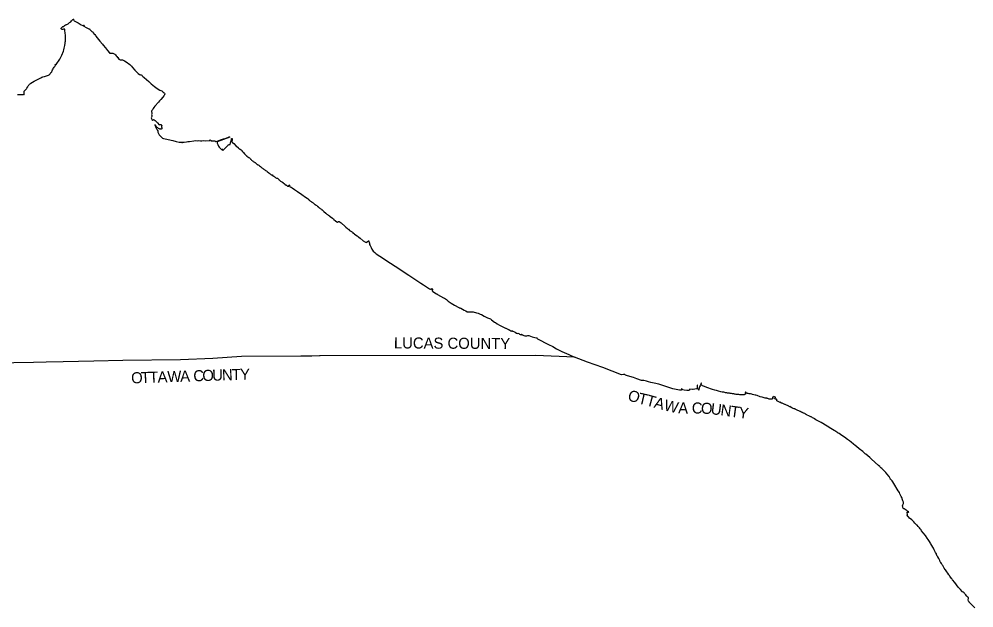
# Model space of a CAD drawing. Extents: x 1443599 to 1910620, y 1028088 to 1361369.
# Drawn here: x 1735222 to 1821278, y 1298088 to 1351178 of the extents above; entities that cross this region are included whole.
import ezdxf

# ---------------------------------------------------------------- set-up
doc = ezdxf.new("R2010")
doc.units = 0
doc.layers.add('GM_X_Adjacent_County', color=7, linetype='Continuous')
doc.layers.add('GM_X_Adjacent_County_Text', color=7, linetype='Continuous')

msp = doc.modelspace()

# ---------------------------------------------------------------- linework, layer by layer
at = {"layer": 'GM_X_Adjacent_County'}
for points in [[(1735083, 1344383), (1735297, 1344374), (1735430, 1344380), (1735581, 1344393), (1735624, 1344384), (1735641, 1344362), (1735665, 1344366), (1735673, 1344391), (1735676, 1344422), (1735665, 1344519), (1735664, 1344599), (1735686, 1344671), (1735725, 1344746), (1735814, 1344839), (1735880, 1344901), (1735924, 1344944), (1736011, 1345079), (1736021, 1345109), (1736031, 1345148), (1736054, 1345172), (1736056, 1345187), (1736060, 1345201), (1736098, 1345229), (1736129, 1345278), (1736160, 1345300), (1736220, 1345346), (1736293, 1345403), (1736443, 1345492), (1736595, 1345568), (1737013, 1345803), (1737176, 1345888), (1737264, 1345934), (1737352, 1345970), (1737504, 1346014), (1737771, 1346087), (1737861, 1346108), (1737929, 1346143), (1738014, 1346246), (1738058, 1346310), (1738094, 1346361), (1738161, 1346418), (1738176, 1346448), (1738204, 1346526), (1738244, 1346604), (1738289, 1346696), (1738337, 1346766), (1738392, 1346833), (1738441, 1346911), (1738485, 1346970), (1738489, 1346989), (1738476, 1347010), (1738463, 1347039), (1738470, 1347073), (1738488, 1347088), (1738510, 1347092), (1738541, 1347081), (1738555, 1347081), (1738617, 1347159), (1738834, 1347465), (1738887, 1347562), (1739063, 1347915), (1739217, 1348282), (1739245, 1348405), (1739285, 1348563), (1739338, 1348783), (1739374, 1349007), (1739387, 1349111), (1739395, 1349190), (1739407, 1349335), (1739405, 1349657), (1739381, 1349982), (1739356, 1350088), (1739334, 1350162), (1739329, 1350253), (1739324, 1350264), (1739286, 1350289), (1739237, 1350258), (1739157, 1350241), (1739103, 1350242), (1739058, 1350264), (1739023, 1350305), (1739018, 1350356), (1739031, 1350389), (1739071, 1350444), (1739098, 1350457), (1739156, 1350495), (1739209, 1350508), (1739245, 1350511), (1739281, 1350533), (1739324, 1350587), (1739423, 1350673), (1739453, 1350692), (1739510, 1350691), (1739571, 1350713), (1739639, 1350757), (1739675, 1350769), (1739758, 1350856), (1739818, 1350908), (1739871, 1350939), (1739952, 1351025), (1740058, 1351133), (1740116, 1351173), (1740138, 1351178), (1740142, 1351153), (1740133, 1351130), (1740126, 1351105), (1740145, 1351074), (1740200, 1351008), (1740534, 1350828), (1740809, 1350665), (1740974, 1350590), (1741017, 1350581), (1741039, 1350603), (1741063, 1350632), (1741075, 1350630), (1741075, 1350618), (1741056, 1350579), (1741071, 1350543), (1741274, 1350432), (1741509, 1350286), (1741531, 1350286), (1741557, 1350286), (1741567, 1350267), (1741583, 1350240), (1741702, 1350144), (1741787, 1350069), (1741806, 1350059), (1741839, 1350053), (1741850, 1350044), (1741861, 1350008), (1741912, 1349937), (1741998, 1349825), (1742015, 1349817), (1742031, 1349817), (1742044, 1349778), (1742097, 1349707), (1742146, 1349641), (1742259, 1349500), (1742512, 1349182), (1742724, 1348925), (1742808, 1348825), (1742997, 1348573), (1743181, 1348344), (1743355, 1348128), (1743368, 1348115), (1743397, 1348114), (1743498, 1348115), (1743598, 1348107), (1743675, 1348094), (1743780, 1348058), (1743856, 1348012), (1743918, 1347957), (1743978, 1347876), (1744018, 1347807), (1744093, 1347723), (1744120, 1347703), (1744214, 1347576), (1744236, 1347553), (1744275, 1347530), (1744324, 1347517), (1744461, 1347510), (1744527, 1347501), (1744598, 1347477), (1744734, 1347399), (1744877, 1347324), (1745007, 1347240), (1745085, 1347181), (1745194, 1347080), (1745365, 1346920), (1745447, 1346820), (1745667, 1346571), (1745771, 1346449), (1745853, 1346369), (1745952, 1346271), (1746067, 1346190), (1746118, 1346179), (1746172, 1346162), (1746222, 1346139), (1746274, 1346108), (1746323, 1346064), (1746363, 1346015), (1746474, 1345930), (1746486, 1345917), (1746702, 1345731), (1746915, 1345541), (1747035, 1345434), (1747123, 1345347), (1747431, 1345104), (1747670, 1344914), (1747913, 1344763), (1747985, 1344740), (1748075, 1344696), (1748206, 1344596), (1748293, 1344524), (1748320, 1344490), (1748352, 1344428), (1748353, 1344402), (1748334, 1344371), (1748314, 1344336), (1748298, 1344292), (1748280, 1344261), (1748187, 1344150), (1747986, 1343933), (1747935, 1343878), (1747883, 1343799), (1747789, 1343692), (1747460, 1343339), (1747356, 1343213), (1747312, 1343125), (1747278, 1343025), (1747222, 1342976), (1747193, 1342936), (1747167, 1342871), (1747154, 1342828), (1747172, 1342748), (1747182, 1342708), (1747185, 1342632), (1747162, 1342572), (1747186, 1342479), (1747184, 1342403), (1747159, 1342344), (1747135, 1342282), (1747146, 1342201), (1747198, 1342088), (1747252, 1342057), (1747279, 1342062), (1747288, 1342085), (1747308, 1342107), (1747347, 1342114), (1747407, 1342088), (1747471, 1342035), (1747570, 1341939), (1747610, 1341900), (1747666, 1341842), (1747698, 1341818), (1747726, 1341809), (1747755, 1341785), (1747761, 1341752), (1747782, 1341726), (1747801, 1341690), (1747822, 1341681), (1747832, 1341663), (1747852, 1341650), (1747854, 1341630), (1747862, 1341628), (1747874, 1341638), (1747902, 1341664), (1747955, 1341685), (1748000, 1341685), (1748015, 1341676), (1748020, 1341651), (1748041, 1341635), (1748061, 1341625), (1748084, 1341597), (1748097, 1341581), (1748090, 1341567), (1748081, 1341567), (1748062, 1341548), (1748050, 1341502), (1748050, 1341473), (1748064, 1341436), (1748082, 1341395), (1748101, 1341346), (1748097, 1341337), (1748092, 1341319), (1748095, 1341305), (1748077, 1341288), (1748055, 1341272), (1748044, 1341267), (1748037, 1341258), (1748020, 1341261), (1748008, 1341270), (1747922, 1341267), (1747898, 1341267), (1747870, 1341277), (1747851, 1341277), (1747800, 1341315), (1747729, 1341359), (1747716, 1341373), (1747672, 1341412), (1747618, 1341460), (1747575, 1341522), (1747521, 1341588), (1747493, 1341635), (1747468, 1341664), (1747459, 1341682), (1747447, 1341678), (1747455, 1341657), (1747464, 1341611), (1747472, 1341586), (1747494, 1341549), (1747513, 1341489), (1747540, 1341409), (1747582, 1341352), (1747581, 1341336), (1747611, 1341296), (1747646, 1341244), (1747652, 1341225), (1747694, 1341147), (1747745, 1341044), (1747723, 1341015), (1747717, 1341000), (1747721, 1340982), (1747754, 1340925), (1747858, 1340752), (1747986, 1340605), (1748148, 1340452), (1748224, 1340399), (1748525, 1340356), (1748665, 1340320), (1749068, 1340232), (1749392, 1340147), (1749637, 1340094), (1749754, 1340080), (1749799, 1340087), (1749867, 1340094), (1749891, 1340094), (1749921, 1340091), (1749925, 1340083), (1749892, 1340064), (1749904, 1340064), (1749935, 1340064), (1749971, 1340073), (1750113, 1340086), (1750320, 1340120), (1750436, 1340134), (1750593, 1340145), (1750970, 1340202), (1751108, 1340218), (1751311, 1340213), (1751407, 1340217), (1751567, 1340209), (1751685, 1340210), (1751801, 1340217), (1752000, 1340207), (1752399, 1340219), (1752410, 1340220), (1752423, 1340271), (1752432, 1340284), (1752456, 1340288), (1752480, 1340275), (1752494, 1340257), (1752500, 1340227), (1752513, 1340215), (1752726, 1340210), (1752786, 1340211), (1752871, 1340188), (1752925, 1340152), (1752956, 1340139), (1753070, 1340159), (1753387, 1340279), (1753643, 1340375), (1753879, 1340452), (1754161, 1340565), (1754178, 1340567), (1754200, 1340556), (1754209, 1340543), (1754201, 1340523), (1753082, 1340109), (1753075, 1340100), (1753068, 1340074), (1753087, 1339988), (1753123, 1339871), (1753185, 1339731), (1753265, 1339621), (1753459, 1339433), (1753491, 1339422), (1753524, 1339433), (1753550, 1339455), (1753570, 1339457), (1753578, 1339444), (1753550, 1339413), (1753547, 1339369), (1753586, 1339333), (1753618, 1339355), (1753635, 1339377), (1753745, 1339472), (1753953, 1339687), (1754001, 1339740), (1754067, 1339825), (1754103, 1339862), (1754135, 1339883), (1754256, 1339871), (1754302, 1340145), (1754328, 1340185), (1754344, 1340209), (1754362, 1340329), (1754377, 1340401), (1754387, 1340412), (1754412, 1340419), (1754428, 1340408), (1754430, 1340370), (1754414, 1340280), (1754396, 1340111), (1754408, 1340098), (1754465, 1340054), (1754572, 1339949), (1754798, 1339723), (1754925, 1339616), (1754940, 1339609), (1754967, 1339601), (1754976, 1339585), (1754998, 1339551), (1755038, 1339520), (1755064, 1339486), (1755078, 1339473), (1755112, 1339451), (1755142, 1339442), (1755227, 1339380), (1755279, 1339364), (1755293, 1339349), (1755310, 1339314), (1755359, 1339242), (1755399, 1339207), (1755399, 1339190), (1755439, 1339152), (1755522, 1339061), (1755541, 1339056), (1755541, 1339034), (1755595, 1338980), (1755708, 1338860), (1755740, 1338848), (1755736, 1338836), (1755759, 1338809), (1755925, 1338708), (1755973, 1338675), (1756028, 1338631), (1756054, 1338600), (1756084, 1338553), (1756111, 1338547), (1756106, 1338538), (1756138, 1338504), (1756183, 1338459), (1756218, 1338434), (1756245, 1338429), (1756245, 1338415), (1756276, 1338380), (1756325, 1338350), (1756371, 1338317), (1756428, 1338275), (1756466, 1338254), (1756488, 1338237), (1756535, 1338206), (1756559, 1338186), (1756584, 1338158), (1756614, 1338138), (1756642, 1338131), (1756647, 1338113), (1756692, 1338075), (1756721, 1338067), (1756727, 1338052), (1756760, 1338026), (1756816, 1337996), (1756860, 1337970), (1756885, 1337941), (1756975, 1337877), (1757101, 1337770), (1757151, 1337739), (1757171, 1337738), (1757227, 1337686), (1757261, 1337673), (1757274, 1337676), (1757323, 1337620), (1757379, 1337585), (1757400, 1337579), (1757443, 1337535), (1757517, 1337490), (1757567, 1337434), (1757727, 1337313), (1757782, 1337256), (1757850, 1337233), (1757887, 1337203), (1757944, 1337148), (1757982, 1337121), (1758000, 1337136), (1758018, 1337129), (1758090, 1337047), (1758150, 1337009), (1758169, 1337028), (1758198, 1337006), (1758253, 1336953), (1758304, 1336914), (1758315, 1336921), (1758333, 1336902), (1758373, 1336852), (1758411, 1336827), (1758434, 1336826), (1758475, 1336833), (1758501, 1336832), (1758588, 1336740), (1758610, 1336722), (1758634, 1336722), (1758640, 1336716), (1758632, 1336704), (1758696, 1336642), (1758794, 1336578), (1758896, 1336496), (1758917, 1336491), (1758932, 1336489), (1758962, 1336463), (1758990, 1336451), (1759011, 1336450), (1759036, 1336408), (1759115, 1336345), (1759142, 1336328), (1759178, 1336286), (1759283, 1336209), (1759313, 1336201), (1759345, 1336176), (1759414, 1336127), (1759479, 1336113), (1759529, 1336118), (1759548, 1336151), (1759565, 1336222), (1759586, 1336214), (1759585, 1336133), (1759613, 1336081), (1759637, 1336051), (1759702, 1336029), (1759732, 1336022), (1759833, 1335964), (1760037, 1335820), (1760126, 1335762), (1760309, 1335641), (1760702, 1335365), (1761047, 1335136), (1761192, 1335037), (1761265, 1334980), (1761282, 1334955), (1761308, 1334902), (1761320, 1334899), (1761360, 1334873), (1761377, 1334859), (1761407, 1334832), (1761458, 1334783), (1761480, 1334773), (1761553, 1334717), (1761596, 1334684), (1761613, 1334675), (1761630, 1334678), (1761659, 1334653), (1761723, 1334597), (1761749, 1334584), (1761794, 1334556), (1761850, 1334499), (1761890, 1334474), (1761911, 1334464), (1762000, 1334387), (1762045, 1334365), (1762093, 1334327), (1762131, 1334290), (1762162, 1334273), (1762183, 1334255), (1762250, 1334189), (1762281, 1334175), (1762302, 1334171), (1762342, 1334137), (1762371, 1334106), (1762417, 1334070), (1762447, 1334052), (1762468, 1334028), (1762521, 1333991), (1762546, 1333983), (1762545, 1333965), (1762569, 1333937), (1762627, 1333887), (1762681, 1333821), (1762853, 1333678), (1762954, 1333590), (1763015, 1333555), (1763063, 1333530), (1763100, 1333501), (1763185, 1333429), (1763213, 1333420), (1763269, 1333385), (1763472, 1333235), (1763545, 1333170), (1763597, 1333101), (1763731, 1332981), (1763858, 1332883), (1763926, 1332860), (1763956, 1332863), (1763975, 1332892), (1763998, 1332915), (1764037, 1332928), (1764073, 1332920), (1764252, 1332793), (1764613, 1332486), (1764675, 1332416), (1764826, 1332295), (1764863, 1332274), (1764893, 1332238), (1764912, 1332230), (1765015, 1332131), (1765121, 1332046), (1765176, 1332014), (1765221, 1332001), (1765276, 1331957), (1765283, 1331935), (1765408, 1331838), (1765463, 1331785), (1765677, 1331626), (1765782, 1331545), (1765804, 1331542), (1765842, 1331502), (1765960, 1331412), (1766247, 1331192), (1766453, 1331055), (1766505, 1331041), (1766542, 1331065), (1766686, 1331167), (1766715, 1331185), (1766732, 1331184), (1766745, 1331154), (1766786, 1331017), (1766827, 1330927), (1766819, 1330909), (1766810, 1330889), (1766809, 1330869), (1766858, 1330765), (1766941, 1330582), (1766970, 1330507), (1767005, 1330431), (1767062, 1330343), (1767141, 1330259), (1767291, 1330122), (1767407, 1330025), (1768075, 1329585), (1768278, 1329453), (1768684, 1329176), (1769130, 1328895), (1770357, 1328081), (1771440, 1327362), (1771660, 1327210), (1772219, 1326848), (1772265, 1326835), (1772297, 1326837), (1772327, 1326857), (1772382, 1326819), (1772398, 1326819), (1772419, 1326818), (1772410, 1326845), (1772409, 1326861), (1772421, 1326880), (1772438, 1326881), (1772475, 1326838), (1772483, 1326772), (1772470, 1326738), (1772458, 1326698), (1772460, 1326669), (1772522, 1326618), (1772848, 1326412), (1772876, 1326407), (1772891, 1326382), (1772937, 1326344), (1773209, 1326194), (1773470, 1326047), (1773553, 1326008), (1773752, 1325889), (1773839, 1325802), (1773904, 1325739), (1773990, 1325678), (1774157, 1325575), (1774470, 1325383), (1774848, 1325161), (1774893, 1325157), (1774953, 1325152), (1775045, 1325107), (1775327, 1324938), (1775493, 1324861), (1775610, 1324798), (1775660, 1324779), (1775775, 1324779), (1775952, 1324792), (1776010, 1324792), (1776134, 1324770), (1776447, 1324693), (1776587, 1324652), (1776651, 1324643), (1776777, 1324584), (1776884, 1324531), (1777136, 1324399), (1777435, 1324254), (1777708, 1324150), (1777804, 1324062), (1778083, 1323861), (1778156, 1323816), (1778316, 1323703), (1778525, 1323580), (1778814, 1323428), (1779076, 1323309), (1779085, 1323320), (1779153, 1323279), (1779211, 1323246), (1779262, 1323221), (1779310, 1323199), (1779357, 1323190), (1779353, 1323178), (1779440, 1323135), (1779535, 1323077), (1779618, 1323045), (1779642, 1323085), (1779717, 1323025), (1779881, 1322967), (1779918, 1322940), (1780048, 1322849), (1780174, 1322815), (1780191, 1322854), (1780248, 1322815), (1780329, 1322777), (1780397, 1322738), (1780457, 1322730), (1780476, 1322751), (1780486, 1322768), (1780504, 1322774), (1780508, 1322753), (1780526, 1322722), (1780586, 1322695), (1780727, 1322649), (1780800, 1322621), (1780878, 1322610), (1780992, 1322634), (1781086, 1322648), (1781161, 1322637), (1781452, 1322533), (1781693, 1322468), (1781837, 1322447), (1781875, 1322433), (1781912, 1322406), (1781960, 1322350), (1781996, 1322310), (1782067, 1322274), (1782232, 1322197), (1782631, 1321994), (1782949, 1321841), (1783314, 1321650), (1783652, 1321438), (1784150, 1321195), (1784774, 1320930), (1785294, 1320689), (1781799, 1320847), (1762345, 1320806), (1762296, 1320805), (1761604, 1320795), (1761238, 1320794), (1760933, 1320790), (1760605, 1320782), (1755256, 1320749), (1752697, 1320573), (1749761, 1320453), (1744562, 1320404), (1741970, 1320347), (1739195, 1320288), (1737664, 1320254), (1736524, 1320223), (1731165, 1320122)], [(1787832, 1319750), (1786447, 1320242), (1785294, 1320689), (1781799, 1320847), (1762345, 1320806), (1762296, 1320805), (1761604, 1320795), (1761238, 1320794), (1760933, 1320790), (1760605, 1320782), (1755256, 1320749), (1752697, 1320573), (1749761, 1320453), (1744562, 1320404), (1741970, 1320347), (1739195, 1320288), (1737664, 1320254), (1736524, 1320223), (1731165, 1320122)], [(1821350, 1298088), (1821260, 1298184), (1821062, 1298383), (1821007, 1298447), (1820947, 1298510), (1820889, 1298579), (1820859, 1298619), (1820853, 1298635), (1820809, 1298679), (1820786, 1298696), (1820774, 1298821), (1820780, 1298940), (1820778, 1298990), (1820765, 1299030), (1820744, 1299061), (1820642, 1299126), (1820609, 1299184), (1820561, 1299253), (1820459, 1299353), (1820419, 1299401), (1820404, 1299446), (1820323, 1299506), (1820262, 1299516), (1820212, 1299556), (1820062, 1299741), (1819933, 1299886), (1819874, 1299963), (1819701, 1300169), (1819546, 1300378), (1819352, 1300622), (1819309, 1300670), (1819273, 1300739), (1819123, 1300944), (1819068, 1301006), (1819016, 1301075), (1818926, 1301215), (1818837, 1301342), (1818764, 1301443), (1818714, 1301511), (1818678, 1301549), (1818593, 1301668), (1818559, 1301726), (1818503, 1301841), (1818465, 1301914), (1818428, 1301966), (1818350, 1302090), (1818290, 1302186), (1818252, 1302257), (1818209, 1302348), (1818175, 1302415), (1818117, 1302540), (1818021, 1302703), (1817981, 1302764), (1817914, 1302912), (1817897, 1302956), (1817827, 1303069), (1817762, 1303211), (1817735, 1303256), (1817701, 1303334), (1817672, 1303409), (1817637, 1303474), (1817587, 1303551), (1817495, 1303706), (1817405, 1303871), (1817376, 1303939), (1817289, 1304061), (1817162, 1304252), (1817070, 1304375), (1816910, 1304604), (1816717, 1304854), (1816566, 1305043), (1816513, 1305121), (1816437, 1305216), (1816367, 1305305), (1816264, 1305413), (1816161, 1305535), (1816108, 1305592), (1815968, 1305733), (1815852, 1305840), (1815670, 1306015), (1815486, 1306186), (1815383, 1306285), (1815337, 1306322), (1815315, 1306370), (1815258, 1306441), (1815265, 1306476), (1815279, 1306498), (1815282, 1306531), (1815265, 1306654), (1815253, 1306701), (1815258, 1306719), (1815267, 1306729), (1815291, 1306741), (1815306, 1306741), (1815320, 1306726), (1815343, 1306726), (1815362, 1306731), (1815376, 1306724), (1815394, 1306720), (1815405, 1306741), (1815404, 1306755), (1815395, 1306763), (1815379, 1306761), (1815359, 1306764), (1815339, 1306769), (1815317, 1306786), (1815286, 1306823), (1815234, 1306873), (1815169, 1306915), (1815081, 1306974), (1815022, 1307012), (1814973, 1307031), (1814923, 1307043), (1814890, 1307050), (1814845, 1307330), (1814872, 1307347), (1814883, 1307392), (1814905, 1307440), (1814933, 1307493), (1814942, 1307543), (1814935, 1307595), (1814925, 1307630), (1814878, 1307736), (1814841, 1307835), (1814775, 1308038), (1814735, 1308127), (1814612, 1308366), (1814560, 1308479), (1814464, 1308649), (1814372, 1308798), (1814145, 1309167), (1813963, 1309460), (1813911, 1309535), (1813829, 1309637), (1813798, 1309668), (1813775, 1309675), (1813749, 1309706), (1813730, 1309752), (1813714, 1309824), (1813642, 1309927), (1813423, 1310184), (1813331, 1310295), (1813263, 1310378), (1813131, 1310515), (1812973, 1310668), (1812900, 1310726), (1812833, 1310779), (1812787, 1310824), (1812673, 1310939), (1812385, 1311201), (1812013, 1311531), (1811899, 1311637), (1811713, 1311797), (1811543, 1311941), (1811478, 1311991), (1811253, 1312177), (1810937, 1312437), (1810694, 1312637), (1810584, 1312732), (1810433, 1312852), (1810227, 1313026), (1810063, 1313153), (1809890, 1313283), (1809626, 1313480), (1809364, 1313643), (1809129, 1313803), (1809058, 1313851), (1809051, 1313874), (1808997, 1313907), (1808976, 1313903), (1808914, 1313943), (1808733, 1314050), (1808737, 1314068), (1808707, 1314086), (1808688, 1314074), (1808522, 1314166), (1808380, 1314267), (1808048, 1314469), (1807512, 1314798), (1807045, 1315060), (1806918, 1315140), (1806883, 1315173), (1806813, 1315193), (1806721, 1315240), (1806662, 1315278), (1806624, 1315311), (1806583, 1315321), (1806415, 1315408), (1806262, 1315480), (1806216, 1315501), (1806170, 1315530), (1806133, 1315561), (1806123, 1315567), (1806103, 1315570), (1806029, 1315607), (1805963, 1315640), (1805945, 1315646), (1805914, 1315657), (1805862, 1315686), (1805826, 1315698), (1805789, 1315708), (1805734, 1315732), (1805698, 1315757), (1805675, 1315772), (1805642, 1315786), (1805618, 1315806), (1805570, 1315816), (1805488, 1315852), (1805411, 1315887), (1805373, 1315913), (1805376, 1315933), (1805349, 1315927), (1805287, 1315952), (1805234, 1315980), (1805200, 1315989), (1805188, 1316008), (1805165, 1316015), (1805129, 1316040), (1805113, 1316036), (1805099, 1316028), (1805082, 1316028), (1805068, 1316029), (1804978, 1316078), (1804933, 1316100), (1804899, 1316114), (1804877, 1316126), (1804858, 1316129), (1804847, 1316134), (1804841, 1316145), (1804833, 1316166), (1804781, 1316198), (1804703, 1316233), (1804671, 1316231), (1804594, 1316264), (1804262, 1316415), (1804243, 1316433), (1804182, 1316454), (1803991, 1316548), (1803967, 1316549), (1803939, 1316557), (1803905, 1316580), (1803871, 1316587), (1803858, 1316598), (1803855, 1316621), (1803839, 1316628), (1803820, 1316624), (1803796, 1316620), (1803767, 1316631), (1803701, 1316666), (1803625, 1316707), (1803563, 1316730), (1803530, 1316760), (1803529, 1316777), (1803520, 1316819), (1803520, 1316853), (1803515, 1316877), (1803506, 1316887), (1803488, 1316901), (1803456, 1316910), (1803425, 1316910), (1803391, 1316913), (1803372, 1316916), (1803353, 1316937), (1803339, 1316960), (1803339, 1316969), (1803340, 1316990), (1803359, 1317016), (1803379, 1317036), (1803384, 1317052), (1803384, 1317077), (1803379, 1317087), (1803288, 1317130), (1803276, 1317149), (1803275, 1317161), (1803265, 1317165), (1803242, 1317149), (1803175, 1317094), (1803159, 1317085), (1803145, 1317085), (1803126, 1317085), (1803118, 1317076), (1803111, 1317068), (1803144, 1316961), (1803115, 1316936), (1803074, 1316912), (1803016, 1316898), (1802928, 1316901), (1802839, 1316918), (1802769, 1316933), (1802693, 1316954), (1802650, 1316967), (1802633, 1316972), (1802629, 1316979), (1802628, 1316999), (1802619, 1316996), (1802604, 1316985), (1802543, 1316997), (1802472, 1317013), (1802375, 1317033), (1802183, 1317090), (1802029, 1317131), (1801738, 1317231), (1801625, 1317263), (1801550, 1317281), (1801454, 1317309), (1801333, 1317342), (1801257, 1317358), (1801139, 1317379), (1801032, 1317399), (1800940, 1317414), (1800915, 1317428), (1800892, 1317433), (1800875, 1317433), (1800849, 1317439), (1800836, 1317445), (1800814, 1317442), (1800790, 1317441), (1800767, 1317437), (1800750, 1317437), (1800721, 1317545), (1800705, 1317541), (1800665, 1317481), (1800662, 1317442), (1800691, 1317360), (1800670, 1317348), (1800641, 1317329), (1800587, 1317314), (1800551, 1317312), (1800507, 1317304), (1800450, 1317303), (1800339, 1317307), (1800315, 1317307), (1800297, 1317308), (1800257, 1317300), (1800213, 1317304), (1800175, 1317314), (1800097, 1317321), (1800027, 1317323), (1799948, 1317330), (1799915, 1317337), (1799862, 1317339), (1799756, 1317369), (1799692, 1317371), (1799633, 1317384), (1799592, 1317403), (1799519, 1317397), (1799422, 1317413), (1799371, 1317407), (1799315, 1317415), (1799238, 1317443), (1799155, 1317444), (1799085, 1317453), (1799001, 1317467), (1798886, 1317493), (1798844, 1317497), (1798726, 1317525), (1798580, 1317542), (1798459, 1317575), (1798244, 1317624), (1798069, 1317681), (1797922, 1317717), (1797718, 1317782), (1797221, 1317972), (1797009, 1318052), (1796825, 1318122), (1796742, 1318174), (1796697, 1318228), (1796695, 1318264), (1796733, 1318382), (1796704, 1318356), (1796624, 1318172), (1796558, 1318006), (1796497, 1317809), (1796481, 1317722), (1796422, 1317771), (1796391, 1317830), (1796370, 1317907), (1796363, 1318170), (1796322, 1318170), (1796336, 1317893), (1796284, 1317847), (1796117, 1317799), (1795978, 1317792), (1795926, 1317792), (1795655, 1317802), (1795638, 1317726), (1795568, 1317702), (1795405, 1317691), (1795165, 1317726), (1795034, 1317757), (1794968, 1317788), (1794964, 1317868), (1794929, 1317799), (1794933, 1317761), (1794902, 1317722), (1794815, 1317716), (1794749, 1317716), (1794134, 1317854), (1793436, 1318066), (1792867, 1318261), (1792844, 1318265), (1792624, 1318313), (1792162, 1318410), (1791940, 1318479), (1791766, 1318528), (1791534, 1318580), (1791304, 1318601), (1790912, 1318740), (1790603, 1318858), (1790280, 1318941), (1789957, 1319042), (1789867, 1319087), (1789804, 1319129), (1789752, 1319146), (1789696, 1319141), (1789502, 1319115), (1787832, 1319750)]]:
    msp.add_lwpolyline(points, dxfattribs=at)

# ---------------------------------------------------------------- texts
at = {"layer": 'GM_X_Adjacent_County_Text'}
for s, rotation, p in [('LUCAS COUNTY', 359.65144, (1769003, 1321485)), ('O', 1.89459, (1745338, 1318324)), ('T', 1.89628, (1746222, 1318353)), ('T', 1.89288, (1746970, 1318378)), ('A', 1.89572, (1747717, 1318402)), ('W', 1.89622, (1748601, 1318432)), ('A', 1.89459, (1749754, 1318470)), ('C', 1.89301, (1750941, 1318509)), ('O', 1.89024, (1751754, 1318536)), ('U', 1.88155, (1752638, 1318565)), ('N', 1.82279, (1753522, 1318594)), ('T', 1.68446, (1754405, 1318622)), ('Y', 1.13967, (1755150, 1318644)), ('O', 340.93647, (1789994, 1316853)), ('T', 347.03132, (1790942, 1316532)), ('T', 344.69391, (1791660, 1316367)), ('A', 344.33631, (1792380, 1316170)), ('W', 346.82031, (1793278, 1315919)), ('A', 358.16431, (1794614, 1315628)), ('C', 0.21975, (1795859, 1315608)), ('O', 356.9887, (1796658, 1315611)), ('U', 353.01256, (1797523, 1315566)), ('N', 352.08919, (1798397, 1315459)), ('T', 352.22749, (1799275, 1315337)), ('Y', 352.26305, (1800017, 1315236))]:
    msp.add_text(s, height=1000, rotation=rotation, dxfattribs=at).set_placement(p)

doc.saveas('drawing.dxf')
